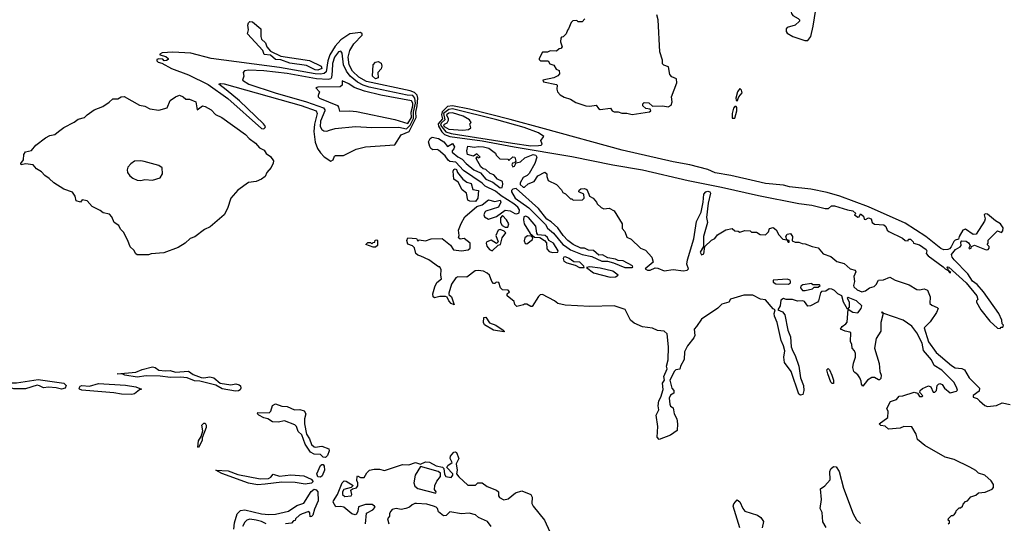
# Model space of a CAD drawing. Extents: x 2386423 to 2568864, y 578392 to 761999.
# Tile 322 of 454: x 2482950 to 2490627, y 695640 to 699566. Entities that reach past the tile are written whole.
import ezdxf

# ---------------------------------------------------------------- set-up
doc = ezdxf.new("R2010")
doc.units = 0

msp = doc.modelspace()

# ---------------------------------------------------------------- linework, layer by layer
at = {"layer": '0CON05XD'}
for points in [[(2489095, 699404.3), (2489117.1, 699435), (2489136.2, 699515), (2489157.3, 699645), (2489160.6, 699705), (2489145, 699720), (2489100, 699735), (2489015, 699732), (2488977.7, 699712.3), (2488960.8, 699645), (2488967.5, 699615), (2488978.7, 699598.7), (2489020, 699575), (2489030, 699565), (2489030, 699555), (2488995, 699524.3), (2488935, 699506), (2488926, 699495), (2488926, 699475), (2488935, 699461.2), (2488977.5, 699435), (2489072.5, 699405), (2489095, 699404.3)], [(2487357, 699573), (2487335, 699550), (2487305, 699550), (2487295, 699560), (2487261.7, 699558.3), (2487250, 699545), (2487230, 699495), (2487220, 699485), (2487210, 699455), (2487188.3, 699431.7), (2487175, 699430), (2487168.3, 699421.7), (2487167.5, 699395), (2487180, 699355), (2487168.3, 699341.7), (2487155, 699340), (2487135, 699320), (2487085, 699322.5), (2487065, 699313.3), (2487025, 699312.5), (2487000, 699265), (2487000, 699255), (2487010, 699245), (2487070, 699245), (2487083.6, 699223.6), (2487115, 699212.5), (2487131.7, 699181.7), (2487155, 699170), (2487157.5, 699145), (2487145, 699130), (2487115, 699112.5), (2487030, 699095), (2487035, 699082.5), (2487135, 699060), (2487140, 699055), (2487137.5, 699025), (2487143.3, 699005), (2487165, 698981.2), (2487195, 698961.2), (2487245, 698946.2), (2487285, 698920.6), (2487365, 698895.8), (2487395, 698892.9), (2487445, 698900), (2487462, 698875), (2487475, 698867.1), (2487556.4, 698876.4), (2487570, 698855), (2487585, 698847.5), (2487615, 698847.5), (2487645, 698837.5), (2487683, 698837), (2487725, 698827.5), (2487861.7, 698848.3), (2487870, 698855), (2487865, 698870), (2487833, 698873), (2487807.5, 698895), (2487808.3, 698911.7), (2487818.3, 698921.7), (2487855, 698917.5), (2487883.3, 698893.3), (2487965, 698893.8), (2488005, 698886.7), (2488028.8, 698901.2), (2488036.4, 698926.4), (2488032.5, 698965), (2488072.5, 699075), (2488070, 699105), (2488035, 699120), (2488018.3, 699138.3), (2488008.3, 699198.3), (2487971.2, 699211.2), (2487963, 699223), (2487961.7, 699251.7), (2487940, 699315), (2487927.5, 699565), (2487917.5, 699605)], [(2485275, 699173.9), (2485253.5, 699175), (2485185, 699210.3), (2485055, 699228.4), (2484985, 699254.5), (2484945, 699255.5), (2484905, 699290), (2484855.6, 699295.6), (2484845, 699325.6), (2484726.2, 699455), (2484733.1, 699486.9), (2484728.8, 699525), (2484735, 699542.5), (2484745, 699552.9), (2484765, 699549.4), (2484830, 699495), (2484828.9, 699435), (2484834.6, 699415), (2484866.3, 699386.3), (2484876.9, 699355), (2484905, 699320.5), (2484985, 699281.5), (2485209.1, 699249.1), (2485301.5, 699205), (2485304.6, 699185), (2485275, 699173.9)], [(2485375, 698463.6), (2485394, 698475), (2485405, 698502.5), (2485412.5, 698507.5), (2485475, 698508.8), (2485574.2, 698555.8), (2485645.9, 698574.1), (2485875, 698590), (2485925, 698669.7), (2485985.8, 698694.2), (2486041.4, 698805), (2486039.1, 698845), (2486050.3, 698895), (2486053.3, 698955), (2486048.2, 698978.2), (2486029.2, 698999.2), (2485995, 699012.4), (2485655, 699084.4), (2485595, 699118.1), (2485545, 699164.7), (2485518.7, 699215), (2485510.4, 699275), (2485522.9, 699327.1), (2485555, 699377.1), (2485620, 699445), (2485621.2, 699455), (2485607.3, 699467.3), (2485524.2, 699455.8), (2485455, 699408.4), (2485410.2, 699359.8), (2485367.9, 699292.1), (2485352.3, 699245), (2485339, 699161), (2485323, 699147), (2485295, 699142.8), (2485255, 699144.1), (2484975.7, 699194.3), (2484443.2, 699263.2), (2484284.3, 699304.3), (2484145, 699312.5), (2484060.7, 699309.3), (2484041.7, 699298.3), (2484041.7, 699291.7), (2484090.7, 699280.7), (2484106.7, 699265), (2484107.5, 699255), (2484095, 699247.5), (2484077, 699247), (2484065, 699257.5), (2484035, 699262.5), (2484020, 699255), (2484020, 699245), (2484030, 699235), (2484057, 699227), (2484132.5, 699185), (2484265, 699135.7), (2484420, 699060), (2484571.8, 698951.8), (2484835, 698719.5), (2484853.1, 698716.9), (2484864, 698725), (2484865.6, 698735), (2484851.4, 698755), (2484665, 698933.3), (2484558.9, 699018.9), (2484502.5, 699065), (2484515, 699070), (2484545, 699066.1), (2485145, 698897.4), (2485260.5, 698855), (2485269.7, 698835), (2485248.8, 698751.2), (2485244, 698695), (2485255, 698610.8), (2485272.9, 698562.9), (2485295, 698528.9), (2485325, 698497.3), (2485375, 698463.6)], [(2485345, 698696.9), (2485365, 698704.2), (2485410.5, 698719.5), (2485567, 698733), (2485695, 698725.6), (2485905, 698729.1), (2485965, 698715.9), (2485995, 698744.3), (2486021, 698795), (2486021.6, 698845), (2486035.4, 698915), (2486031.7, 698955), (2486015, 698975.1), (2485971.4, 698978.6), (2485675, 699040.4), (2485627.3, 699055), (2485585, 699078.4), (2485526.5, 699125), (2485497, 699165), (2485475.7, 699215), (2485464.4, 699305), (2485455, 699320), (2485435, 699315.5), (2485405, 699273.3), (2485389.6, 699225), (2485385.2, 699165.2), (2485381.3, 699115), (2485375, 699104.6), (2485355, 699099.2), (2485265, 699104.4), (2485035, 699146), (2484853.2, 699166.8), (2484735.8, 699174.2), (2484702.3, 699167.7), (2484692.5, 699155), (2484697.5, 699125), (2484687.5, 699095), (2484736.2, 699065), (2484942.9, 698995), (2485185, 698926.9), (2485319, 698879), (2485329.6, 698865), (2485328.8, 698855), (2485295, 698775.7), (2485293.6, 698733.6), (2485305, 698710.8), (2485320.6, 698700.6), (2485345, 698696.9)], [(2485725, 699105.3), (2485700, 699125), (2485706.9, 699215), (2485724, 699235), (2485745, 699241.2), (2485768.8, 699228.8), (2485773.9, 699205), (2485767.3, 699182.7), (2485741.9, 699155), (2485745, 699112.7), (2485725, 699105.3)], [(2485975, 698756.2), (2486004.4, 698805), (2486001.4, 698845), (2486015.3, 698895.3), (2486015, 698916), (2486005, 698934.6), (2485765, 698978.4), (2485638.8, 699008.8), (2485558.2, 699038.2), (2485515, 699066.9), (2485465, 699090), (2485464, 699055), (2485447.9, 699042.1), (2485275, 699040), (2485260, 699035), (2485287.5, 699005), (2485277.5, 698975), (2485277.5, 698965), (2485287.5, 698955), (2485426.6, 698896.6), (2485436.2, 698885), (2485444, 698854), (2485525, 698856.7), (2485575, 698851.8), (2485875, 698787.2), (2485975, 698756.2)], [(2488545, 698930), (2488557.5, 698965), (2488582.5, 698995), (2488576.7, 699016.7), (2488565, 699030), (2488547.5, 699005), (2488533.8, 698955), (2488535, 698940), (2488545, 698930)], [(2483887.3, 697732.7), (2483865, 697734.4), (2483855, 697741.2), (2483839.2, 697769.2), (2483811.4, 697795), (2483794, 697844), (2483759.2, 697909.2), (2483735, 697933.8), (2483722.7, 697962.7), (2483686.7, 697985), (2483669.2, 698029.2), (2483650.5, 698050.5), (2483600.5, 698060.5), (2483578.3, 698078.3), (2483515, 698110), (2483475, 698153.3), (2483438.3, 698161.7), (2483425, 698143.3), (2483390, 698155), (2483381.7, 698191.7), (2483361.2, 698221.2), (2483295, 698246.2), (2483215, 698294.3), (2483178.9, 698328.9), (2483145, 698351.2), (2483119.5, 698379.5), (2483081.2, 698405), (2483056, 698436), (2482995, 698442), (2482962.5, 698435), (2482960, 698445), (2482979.2, 698475), (2482981.4, 698515), (2482995, 698536), (2483042.5, 698547.5), (2483075, 698589.2), (2483152, 698645), (2483185, 698663.1), (2483225, 698672), (2483253.8, 698695), (2483295, 698725.7), (2483373.7, 698766.3), (2483405, 698792), (2483455.7, 698804.3), (2483475, 698826), (2483530, 698865), (2483599.5, 698890.5), (2483647.6, 698922.4), (2483675, 698948.9), (2483715, 698948.8), (2483740, 698965), (2483765, 698968.1), (2483885, 698901.2), (2483925, 698891.2), (2483965, 698871.2), (2484035, 698861.2), (2484099.4, 698880.6), (2484124.5, 698935.5), (2484164.5, 698965.5), (2484195, 698977.5), (2484225, 698966.2), (2484245, 698947.5), (2484275, 698947.5), (2484323.8, 698925), (2484333, 698863), (2484376.1, 698893.9), (2484395, 698890.8), (2484443.3, 698865), (2484477.5, 698827.5), (2484526.7, 698805), (2484711.7, 698671.7), (2484739.2, 698639.2), (2484788.8, 698605), (2484818.6, 698568.6), (2484855, 698550), (2484872.3, 698522.3), (2484905, 698500), (2484928.8, 698465), (2484927, 698447), (2484910, 698415), (2484875.9, 698374.1), (2484863.3, 698345), (2484835, 698323.3), (2484792.5, 698305), (2484733.8, 698296.2), (2484651.4, 698238.6), (2484596.2, 698175), (2484570.8, 698095), (2484545, 698046.2), (2484435, 697952.5), (2484390, 697930), (2484315, 697874.3), (2484280, 697860), (2484240, 697825), (2484185, 697790), (2484075, 697750), (2483975, 697741.2), (2483955, 697734.4), (2483887.3, 697732.7)], [(2490595, 697160), (2490601.7, 697168.3), (2490615, 697170), (2490620, 697185), (2490610, 697195), (2490606.7, 697225), (2490585, 697276.7), (2490465.4, 697445.4), (2490415, 697500.8), (2490379.1, 697529.1), (2490342.9, 697585), (2490234.7, 697694.7), (2490219.4, 697715), (2490214, 697735), (2490245.8, 697774.2), (2490283.3, 697795), (2490290, 697805), (2490287, 697833), (2490295, 697842.5), (2490329.3, 697839.3), (2490346.4, 697826.4), (2490360, 697805), (2490350, 697785), (2490355, 697780), (2490367.5, 697785), (2490371.7, 697798.3), (2490395, 697807.5), (2490485, 697773.3), (2490500, 697775), (2490510, 697785), (2490508.3, 697798.3), (2490492.5, 697815), (2490500, 697825), (2490501.7, 697848.3), (2490575, 697920), (2490605, 697907.5), (2490615, 697920), (2490618.8, 697945), (2490596.7, 697975), (2490557.1, 697997.1), (2490495, 698050), (2490477, 698053), (2490470, 698045), (2490477.5, 698015), (2490473.3, 697995), (2490406.4, 697893.6), (2490385, 697892.5), (2490325, 697932.5), (2490303.3, 697925), (2490274, 697876), (2490270, 697855), (2490245, 697848.8), (2490232.3, 697837.7), (2490212.5, 697795), (2490199.3, 697780.7), (2490186.1, 697773.9), (2490155, 697773.3), (2490133.1, 697783.1), (2490015.3, 697875.3), (2489855, 697981.4), (2489567.2, 698107.2), (2489345, 698189.6), (2489245, 698219.1), (2489117.5, 698245), (2488952.3, 698262.3), (2488905, 698276), (2488765, 698290), (2488687.1, 698307.1), (2488495, 698352.5), (2488372.9, 698372.9), (2488315, 698398.1), (2488174.2, 698434.2), (2488045, 698457.5), (2487648.6, 698548.6), (2487041.4, 698715), (2486775, 698789.1), (2486458.1, 698868.1), (2486325, 698894.9), (2486285, 698888.8), (2486242.9, 698847.1), (2486238.6, 698825), (2486245.7, 698794.3), (2486211.6, 698755), (2486215.8, 698735.8), (2486241.5, 698691.5), (2486261.4, 698671.4), (2486305, 698657.1), (2486555, 698621.5), (2486805.5, 698574.5), (2487255, 698499.3), (2487575, 698434.7), (2487805, 698397.1), (2488162.4, 698312.4), (2488421.1, 698261.1), (2488710, 698195), (2489025, 698134.4), (2489125, 698121.2), (2489230, 698095), (2489255.8, 698094.2), (2489280, 698115), (2489303.6, 698116.4), (2489403.6, 698083.6), (2489445, 698076.2), (2489470, 698055), (2489460, 698045), (2489485, 698027.5), (2489495, 698030), (2489505, 698052.5), (2489530, 698035), (2489535, 698012.5), (2489545, 698010), (2489567, 698023), (2489587.5, 698015), (2489597.5, 697985), (2489615, 697971.2), (2489688.3, 697968.3), (2489702.5, 697955), (2489713.3, 697925), (2489726.7, 697915), (2489833.8, 697863.8), (2489855, 697843.8), (2489877, 697843), (2489880, 697855), (2489895, 697856.7), (2489917.5, 697835), (2489920, 697825), (2489965, 697810), (2490017.5, 697775), (2490022.5, 697765), (2490017.5, 697745), (2490034.3, 697724.3), (2490150, 697640), (2490165, 697623.3), (2490190, 697610), (2490200, 697595), (2490210, 697595), (2490190, 697610), (2490190, 697625), (2490180, 697635), (2490185, 697640), (2490195, 697637.5), (2490330, 697515), (2490412.5, 697415), (2490420, 697385), (2490410, 697375), (2490410, 697365), (2490443.8, 697305), (2490515, 697216.7), (2490575, 697162.5), (2490595, 697160)], [(2486935, 698584.3), (2486995, 698584.5), (2487015, 698587.5), (2487022.5, 698595), (2487012.5, 698625), (2487036.7, 698655), (2486993.8, 698685), (2486884.2, 698725), (2486671.1, 698785), (2486325, 698871.4), (2486295, 698867.6), (2486254.5, 698835), (2486264.5, 698785), (2486235, 698760.4), (2486229.8, 698745), (2486271.5, 698691.5), (2486315, 698678.9), (2486793.6, 698603.6), (2486935, 698584.3)], [(2486405, 698704.5), (2486449.3, 698710.7), (2486467, 698723), (2486460, 698755), (2486470, 698765), (2486457.5, 698785), (2486406.7, 698815), (2486325, 698840.4), (2486295, 698836.6), (2486276.8, 698825), (2486290, 698795), (2486290.4, 698779.6), (2486279.3, 698760.7), (2486255, 698746), (2486259.4, 698735), (2486295, 698714.3), (2486405, 698704.5)], [(2488525, 698800), (2488542.5, 698855), (2488541.7, 698881.7), (2488535, 698890), (2488525, 698890), (2488515, 698877.5), (2488504, 698835), (2488505, 698800), (2488525, 698800)], [(2490112.5, 696725), (2490125, 696730), (2490143, 696723), (2490160, 696695), (2490205, 696656.7), (2490255, 696670), (2490260.7, 696679.3), (2490257.5, 696695), (2490235, 696737.5), (2490140.8, 696835), (2490079.4, 696869.4), (2490058.6, 696915), (2489998, 696988), (2489987.1, 697045), (2489945, 697124), (2489905, 697176.5), (2489837.1, 697225), (2489687, 697277), (2489675, 697290), (2489670, 697285), (2489680, 697280), (2489680, 697265), (2489663.9, 697206.1), (2489663, 697137), (2489628.3, 697081.7), (2489614, 697005), (2489651.2, 696885), (2489656.2, 696825), (2489666.7, 696795), (2489665, 696770), (2489655, 696760), (2489645, 696760), (2489615, 696777.5), (2489595, 696777.5), (2489560, 696755), (2489525, 696710), (2489512.5, 696725), (2489511.7, 696748.3), (2489500, 696775), (2489485, 696797.5), (2489462.5, 696815), (2489453.3, 696825), (2489446.7, 696855), (2489450.7, 696889.3), (2489467.5, 696935), (2489467.5, 696965), (2489460, 696985), (2489440, 697005), (2489437.5, 697035), (2489427, 697057), (2489430, 697125), (2489421.7, 697131.7), (2489385, 697137.5), (2489350, 697155), (2489362.5, 697175), (2489392.5, 697195), (2489401.7, 697208.3), (2489410, 697310), (2489445, 697287.5), (2489485, 697280), (2489512, 697315), (2489516.2, 697335), (2489475, 697373.8), (2489408.3, 697401.7), (2489402.5, 697395), (2489416.4, 697366.4), (2489417.5, 697325), (2489405, 697310), (2489374.2, 697364.2), (2489360, 697415), (2489328, 697428), (2489303.3, 697455), (2489282.5, 697465), (2489261.7, 697468.3), (2489235, 697450), (2489201.7, 697448.3), (2489193, 697437), (2489178.8, 697375), (2489171.2, 697365), (2489115, 697336), (2489094.3, 697334.3), (2489069.7, 697369.7), (2489055, 697376), (2489015, 697371.2), (2488976.4, 697386.4), (2488926.4, 697386.4), (2488905, 697393.3), (2488885, 697380), (2488879.2, 697335), (2488860, 697305), (2488897.9, 697287.9), (2488914.4, 697265), (2488938.6, 697145), (2488960, 697095), (2488964, 697015), (2488977, 696983), (2488997.3, 696947.3), (2489024.6, 696865), (2489038.9, 696775), (2489061.1, 696715), (2489063.3, 696675), (2489055.7, 696645), (2489038.3, 696638.3), (2489025, 696646.7), (2488965.5, 696825), (2488914.2, 696895), (2488907.5, 696935), (2488915.8, 696985.8), (2488905.7, 697025), (2488886.2, 697066.2), (2488856.2, 697205), (2488835.5, 697255), (2488832.9, 697277.1), (2488840, 697305), (2488825, 697313.3), (2488765, 697383.3), (2488725, 697386.7), (2488665, 697420), (2488595, 697420), (2488493, 697387), (2488480, 697365), (2488425, 697347.5), (2488393.6, 697316.4), (2488265, 697232.5), (2488226.4, 697173.6), (2488210, 697155), (2488213.3, 697105), (2488206.7, 697085), (2488157.5, 697025), (2488133.6, 696976.4), (2488131.7, 696918.3), (2488102.5, 696865), (2488097, 696843), (2488065, 696837.5), (2488055, 696827.5), (2488018.8, 696755), (2488033.8, 696693.8), (2488050, 696675), (2488050, 696655), (2488025, 696640), (2488013.6, 696616.4), (2488018.3, 696568.3), (2488023.6, 696553.6), (2488045, 696540), (2488053.1, 696495), (2488072.5, 696455), (2488080, 696415), (2488076.7, 696365), (2488025, 696327.5), (2487935, 696292.5), (2487921.2, 696311.2), (2487925.6, 696395), (2487913, 696483), (2487932.5, 696525), (2487927.5, 696555), (2487932.5, 696595), (2487950, 696625), (2487966.4, 696683.6), (2487963, 696733), (2487977.5, 696755), (2487972.5, 696785), (2487997.5, 696845), (2487992.5, 696865), (2488006.7, 696915), (2488008.8, 697015), (2487997, 697117), (2487975, 697137.5), (2487923.6, 697143.6), (2487885, 697162.5), (2487805, 697172.5), (2487741.7, 697201.7), (2487712.5, 697225), (2487671.7, 697308.3), (2487585, 697336.2), (2487395, 697331.2), (2487201.7, 697341.7), (2487145, 697353.3), (2487120, 697375), (2487025, 697423.3), (2487009.3, 697420.7), (2486995, 697407.5), (2486945, 697330), (2486935, 697330), (2486905, 697350), (2486885, 697350), (2486877, 697343), (2486825, 697330), (2486810, 697345), (2486805, 697370), (2486750, 697415), (2486751.7, 697428.3), (2486770, 697445), (2486758.3, 697458.3), (2486715, 697460), (2486700, 697475), (2486686.4, 697516.4), (2486665, 697520), (2486655, 697510), (2486645, 697510), (2486630, 697525), (2486612.5, 697575), (2486595, 697590), (2486565, 697606.7), (2486525, 697611.2), (2486501.7, 697608.3), (2486435, 697560), (2486365, 697562.5), (2486350, 697555), (2486316.7, 697505), (2486296.2, 697435), (2486296.7, 697425), (2486315.5, 697405.5), (2486337.5, 697342.5), (2486314.2, 697355), (2486295.8, 697375), (2486282.3, 697402.3), (2486269.2, 697409.2), (2486225, 697409.4), (2486185, 697398), (2486173.8, 697405), (2486170.7, 697429.3), (2486187.5, 697485), (2486203.6, 697516.4), (2486237.5, 697545), (2486232.5, 697575), (2486237, 697617), (2486225, 697640), (2486215, 697640), (2486140, 697695), (2486077.5, 697722.5), (2486055, 697730), (2486037.5, 697745), (2486027, 697787), (2486013, 697803), (2485976.4, 697816.4), (2485968.8, 697845), (2485975, 697866.2), (2486045, 697860), (2486055, 697840), (2486065, 697850), (2486115, 697842.5), (2486157, 697857), (2486245, 697860), (2486308.7, 697808.7), (2486333.5, 697773.5), (2486395, 697763.8), (2486447, 697773), (2486462.5, 697785), (2486462.5, 697825), (2486415, 697861.2), (2486385, 697854.2), (2486370.8, 697865), (2486376.2, 697885), (2486371.9, 697925), (2486391.5, 697978.5), (2486419.5, 698030.5), (2486515, 698110), (2486555, 698122.5), (2486605, 698162.5), (2486655, 698149.5), (2486695, 698158.8), (2486700.8, 698145), (2486684.3, 698105.7), (2486585, 698072.5), (2486577.5, 698065), (2486570, 698045), (2486575, 698030), (2486605, 698012.5), (2486667, 698033), (2486735, 698082.5), (2486775, 698076.7), (2486810, 698055), (2486827, 698053), (2486845, 698060), (2486845.7, 698085), (2486834.3, 698105), (2486802.1, 698132.1), (2486702.7, 698192.7), (2486659.2, 698229.2), (2486579.1, 698269.1), (2486555, 698292.9), (2486411.1, 698391.1), (2486350.8, 698455), (2486305, 698460.9), (2486290.3, 698470.3), (2486266.5, 698505), (2486215, 698549.4), (2486205, 698555.5), (2486171.2, 698551.2), (2486155, 698562.5), (2486147.1, 698577.1), (2486137.3, 698615), (2486149.1, 698640.9), (2486165, 698649.4), (2486215, 698639.2), (2486256.2, 698615), (2486285, 698577.5), (2486325, 698601.2), (2486340, 698575), (2486335, 698558.8), (2486321.2, 698545), (2486322.5, 698535), (2486365, 698497.5), (2486399.3, 698479.3), (2486430.6, 698445), (2486491.4, 698395), (2486543, 698373), (2486585, 698324.3), (2486639.4, 698299.4), (2486695, 698254.5), (2486712, 698258), (2486717.5, 698285), (2486713.9, 698303.9), (2486675, 698322.5), (2486646.4, 698356.4), (2486617.5, 698367.5), (2486585, 698397.5), (2486563, 698403), (2486545, 698420), (2486510, 698485), (2486515, 698500), (2486525, 698490), (2486540, 698495), (2486515, 698520), (2486487.5, 698502.5), (2486442.5, 698515), (2486437.5, 698545), (2486445, 698580), (2486495, 698572.5), (2486525, 698578), (2486565, 698575.8), (2486607.5, 698565), (2486660, 698525), (2486665, 698510), (2486693, 698483), (2486755, 698480), (2486765, 698470), (2486795, 698497.5), (2486810, 698495), (2486817.5, 698462.5), (2486808.3, 698451.7), (2486791.7, 698448.3), (2486787.5, 698435), (2486795, 698420), (2486806.7, 698425), (2486820, 698450), (2486855, 698458), (2486889.5, 698490.5), (2486954.2, 698515.8), (2486975, 698511.4), (2486981.9, 698495), (2486965.7, 698444.3), (2486921.7, 698368.3), (2486907.3, 698352.7), (2486875, 698336.7), (2486852.5, 698295), (2486852.5, 698282.5), (2486875, 698260), (2486885, 698260), (2486915, 698287.5), (2486960, 698305), (2486990.7, 698349.3), (2487045, 698377.5), (2487060, 698365), (2487060, 698345), (2487071.7, 698311.7), (2487135, 698282.5), (2487175, 698240), (2487185, 698220), (2487205, 698210), (2487245, 698170), (2487255, 698170), (2487265, 698160), (2487338.3, 698161.7), (2487350, 698175), (2487347.5, 698205), (2487310, 698225), (2487311.7, 698238.3), (2487325, 698247.5), (2487355, 698250), (2487373, 698243), (2487387.5, 698205), (2487391.7, 698191.7), (2487420, 698175), (2487447.5, 698145), (2487451.7, 698131.7), (2487483, 698103), (2487505, 698092.5), (2487547, 698097), (2487585.9, 698075.9), (2487647.5, 697975), (2487648.3, 697938.3), (2487667.5, 697915), (2487685, 697870), (2487716.4, 697856.4), (2487790, 697785), (2487829.3, 697769.3), (2487877.5, 697715), (2487890, 697675), (2487827.5, 697625), (2487845, 697614.4), (2487865, 697613.5), (2487905, 697631.2), (2487925, 697630), (2487975, 697607.5), (2488045, 697618.8), (2488125, 697608.1), (2488153.8, 697615), (2488163.8, 697625), (2488150.5, 697660.5), (2488155.7, 697694.3), (2488205, 697857.5), (2488227.4, 697992.6), (2488263.5, 698065), (2488280, 698145), (2488284.7, 698205), (2488299.1, 698225), (2488315, 698230.8), (2488330.4, 698225), (2488335.3, 698215), (2488317.5, 698135), (2488305.6, 698025), (2488312.5, 697985), (2488280.6, 697875), (2488282.5, 697797.5), (2488254.3, 697755), (2488265, 697733.3), (2488285, 697740), (2488291.7, 697798.3), (2488343.6, 697846.4), (2488369.3, 697860.7), (2488391.7, 697888.3), (2488455, 697927.5), (2488505, 697937.5), (2488525, 697920), (2488551.7, 697918.3), (2488565, 697910), (2488605, 697922.5), (2488645, 697920), (2488655, 697910), (2488695, 697910), (2488723, 697893), (2488765, 697890), (2488787.5, 697912.5), (2488795, 697937.5), (2488825, 697946), (2488849.1, 697929.1), (2488869.3, 697889.3), (2488900, 697855), (2488930, 697850), (2488941.7, 697831.7), (2488948.3, 697831.7), (2488950, 697845), (2488930, 697850), (2488923.3, 697875), (2488934.5, 697895.5), (2488959.4, 697899.4), (2488976.2, 697875), (2488971.7, 697841.7), (2488995, 697832.5), (2489025, 697832.5), (2489051.7, 697821.7), (2489075, 697820), (2489127.7, 697797.7), (2489175, 697787.1), (2489215, 697741.2), (2489275, 697721.2), (2489322.3, 697682.3), (2489377.5, 697665), (2489424.3, 697624.3), (2489463.3, 697615), (2489468.8, 697601.2), (2489453.3, 697565), (2489458.8, 697525), (2489450, 697495), (2489452.5, 697485), (2489480.5, 697460.5)], [(2483895, 698313.3), (2483925, 698321.2), (2483985, 698316.7), (2484045, 698332.5), (2484064, 698365), (2484060.7, 698410.7), (2484035, 698430), (2483921.2, 698461.2), (2483895, 698466.7), (2483845, 698463.3), (2483816, 698444), (2483793.8, 698416.2), (2483786.7, 698395), (2483790, 698375), (2483808.3, 698348.3), (2483831.7, 698331.7), (2483865, 698316.2), (2483895, 698313.3)], [(2486505, 698150), (2486460.7, 698150.7), (2486445, 698160), (2486432.5, 698215), (2486400.7, 698240.7), (2486369.3, 698299.3), (2486334.1, 698324.1), (2486330, 698385), (2486335, 698397.5), (2486345, 698402.5), (2486355, 698397.5), (2486362.5, 698375), (2486403.9, 698323.9), (2486435, 698300), (2486470, 698290), (2486482.5, 698242.5), (2486526.1, 698236.1), (2486522.5, 698175), (2486505, 698150)], [(2487725, 697634.2), (2487731.7, 697638.3), (2487728.3, 697648.3), (2487655, 697686.7), (2487615, 697690), (2487595, 697700), (2487535, 697710), (2487495, 697733.3), (2487465, 697730), (2487425, 697767.5), (2487385, 697770), (2487355, 697784.2), (2487325, 697786), (2487264.5, 697814.5), (2487225, 697844.2), (2487186.2, 697885), (2487145, 697943.8), (2487095, 697991.2), (2487061.3, 698011.3), (2486996.2, 698095), (2486821.7, 698251.7), (2486795, 698246), (2486784, 698235), (2486783.8, 698225), (2486812.2, 698175), (2486920.3, 698100.3), (2487048.9, 697968.9), (2487065, 697941.1), (2487112, 697902), (2487184.5, 697815), (2487205, 697801.5), (2487243.3, 697773.3), (2487335, 697734.7), (2487409.6, 697719.6), (2487490, 697685), (2487533, 697683), (2487579.8, 697669.8), (2487667.5, 697635), (2487725, 697634.2)], [(2486755, 697950), (2486762.5, 697975), (2486746.1, 698006.1), (2486715, 698040), (2486698.3, 698021.7), (2486697.5, 697985), (2486713, 697963), (2486735, 697950), (2486755, 697950)], [(2487105, 697750.6), (2487145, 697754.2), (2487149.2, 697765), (2487113, 697823), (2487075.6, 697845), (2487065, 697869.2), (2487046, 697885), (2486990, 697890), (2486982.3, 697902.3), (2486975, 697958.1), (2486918, 698025), (2486895, 698036), (2486880.7, 698029.3), (2486877, 698007), (2486884.1, 697974.1), (2486930, 697900), (2486965, 697870), (2487005, 697867.5), (2487042.5, 697845), (2487057.5, 697827.5), (2487061.3, 697781.3), (2487079.1, 697759.1), (2487105, 697750.6)], [(2486635, 697763.3), (2486681.7, 697808.3), (2486700, 697815), (2486713, 697867), (2486740, 697905), (2486728.3, 697918.3), (2486695, 697930), (2486680, 697925), (2486662.5, 697885), (2486680, 697835), (2486668.3, 697821.7), (2486625, 697847.5), (2486593.3, 697835), (2486587.5, 697825), (2486591.7, 697801.7), (2486613.3, 697775), (2486635, 697763.3)], [(2485725, 697792.5), (2485705, 697792.5), (2485650, 697815), (2485665, 697830), (2485685, 697830), (2485695, 697820), (2485705, 697830), (2485718.3, 697831.7), (2485721.7, 697848.3), (2485735, 697850), (2485740, 697845), (2485740, 697805), (2485725, 697792.5)], [(2486905, 697820), (2486948.3, 697851.7), (2486950, 697865), (2486938.3, 697878.3), (2486908.3, 697881.7), (2486887.5, 697865), (2486883, 697843), (2486891.7, 697821.7), (2486905, 697820)], [(2487345, 697633.3), (2487350, 697635), (2487347.5, 697645), (2487316.7, 697675), (2487269.3, 697679.3), (2487235, 697706), (2487205, 697716.7), (2487193.8, 697716.2), (2487187.5, 697705), (2487192.5, 697685), (2487215, 697670), (2487281.7, 697651.7), (2487315, 697633.8), (2487345, 697633.3)], [(2487555, 697558), (2487595, 697562), (2487616.7, 697575), (2487575, 697606.4), (2487475, 697630.4), (2487395, 697639.2), (2487370, 697635), (2487425, 697593.8), (2487555, 697558)], [(2488945, 697504.2), (2488958.8, 697515), (2488960, 697525), (2488956.7, 697535), (2488935, 697542.5), (2488824, 697535), (2488825, 697520), (2488845, 697508), (2488945, 697504.2)], [(2489480.5, 697460.5), (2489515, 697444.2), (2489545, 697453.8), (2489575, 697476), (2489612.3, 697487.7), (2489627.3, 697502.7), (2489645, 697535.8), (2489685, 697538.8), (2489735, 697560), (2489775, 697536.2), (2489885, 697498.8), (2489945, 697463.3), (2489965, 697460), (2490002.7, 697467.3), (2490027.6, 697457.6), (2490050, 697405), (2490047.5, 697355), (2490060.8, 697340.8), (2490104, 697324), (2490110, 697315), (2490098.5, 697285), (2490047.9, 697212.1), (2490001.5, 697165), (2490034.7, 697055), (2490095, 696972.5), (2490215, 696871.2), (2490245, 696852), (2490295, 696847.5), (2490316.4, 696836.4), (2490353.6, 696773.6), (2490432.5, 696695), (2490429.8, 696670.2), (2490385, 696635.8), (2490384, 696625), (2490415, 696612.1), (2490434.5, 696594.5), (2490475, 696557.5), (2490495, 696550.5), (2490565, 696560), (2490610.8, 696579.2), (2490672.4, 696567.6)], [(2489075, 697454), (2489131.7, 697468.3), (2489145, 697480), (2489175, 697480), (2489190, 697495), (2489185, 697500), (2489135, 697500), (2489125, 697510), (2489055, 697500), (2489041.7, 697488.3), (2489037.5, 697475), (2489052.5, 697455), (2489075, 697454)], [(2486725, 697133.3), (2486645, 697146.2), (2486575, 697187.5), (2486566.7, 697205), (2486570, 697245), (2486585, 697247.5), (2486613.6, 697203.6), (2486662.5, 697185), (2486720, 697145), (2486730, 697135), (2486725, 697133.3)], [(2484631.7, 696671.7), (2484528.9, 696688.9), (2484478.1, 696718.1), (2484355, 696747.3), (2484311.7, 696751.7), (2484255, 696773.3), (2484205, 696779.4), (2484125, 696776.1), (2484045, 696786.8), (2483935, 696790.6), (2483865, 696779.4), (2483770, 696795), (2483755, 696802.5), (2483710, 696805), (2483855, 696818.4), (2483905, 696840.4), (2483985, 696860), (2484005.6, 696855.6), (2484035, 696834.5), (2484085, 696829.4), (2484122.8, 696832.8), (2484165, 696819.4), (2484265, 696825.4), (2484301.7, 696801.7), (2484365, 696778.2), (2484385, 696774.6), (2484432.6, 696782.6), (2484464.6, 696774.6), (2484513.3, 696733.3), (2484595, 696720.9), (2484635, 696728.9), (2484660.6, 696720.6), (2484670.9, 696710.9), (2484674, 696695), (2484667.9, 696682.1), (2484655, 696673.9), (2484631.7, 696671.7)], [(2489295, 696730), (2489285, 696730), (2489275, 696740), (2489251.2, 696805), (2489243.8, 696836.2), (2489252.5, 696847.5), (2489265, 696837.5), (2489283.3, 696795), (2489296.2, 696755), (2489295, 696730)], [(2483275, 696686.9), (2483235, 696696.9), (2483175, 696700.8), (2483135, 696696.5), (2483105, 696712.7), (2483085, 696716.1), (2482995, 696687.5), (2482905, 696688.9), (2482861.9, 696701.9), (2482850.9, 696715), (2482855, 696728.1), (2482867.5, 696735), (2482925, 696736.4), (2483095, 696761.2), (2483293.9, 696733.9), (2483313.5, 696715), (2483305, 696694.5), (2483275, 696686.9)], [(2483825, 696644.7), (2483745, 696647.4), (2483685, 696658.8), (2483435, 696678), (2483417.1, 696685), (2483413.3, 696695), (2483420.7, 696709.3), (2483435, 696715.5), (2483495, 696708.2), (2483565, 696731.1), (2483775, 696716.2), (2483854.7, 696704.7), (2483900, 696685), (2483885, 696682), (2483845, 696648.7), (2483825, 696644.7)], [(2490190, 695635), (2490200, 695645), (2490198.3, 695658.3), (2490190, 695665), (2490191.7, 695678.3), (2490215, 695700), (2490225, 695700), (2490238.3, 695711.7), (2490250, 695725), (2490251.7, 695738.3), (2490275, 695760), (2490285, 695760), (2490300, 695775), (2490305, 695790), (2490325, 695810), (2490340, 695815), (2490365, 695847.5), (2490405, 695860), (2490425, 695877.5), (2490476.4, 695883.6), (2490533, 695907), (2490541.7, 695918.3), (2490543, 695943), (2490525, 695972.5), (2490476.1, 696016.1), (2490425, 696032.5), (2490405, 696052.5), (2490358.3, 696078.3), (2490235, 696137.5), (2490165, 696156.7), (2490006.4, 696246.4), (2489951.2, 696295), (2489940, 696335), (2489905, 696393.3), (2489844.1, 696395.9), (2489815, 696383.3), (2489725, 696373.3), (2489697.5, 696397.5), (2489665, 696402.5), (2489650, 696415), (2489720, 696465), (2489721.7, 696511.7), (2489710, 696535), (2489739.3, 696590.7), (2489787.5, 696605), (2489808.3, 696631.7), (2489835, 696633.3), (2489925, 696663.8), (2489950, 696655), (2489965, 696630), (2489985, 696630), (2489992.5, 696635), (2489969.3, 696659.3), (2489970, 696675), (2489989.1, 696690.9), (2490035, 696712.9), (2490054.5, 696704.5), (2490073, 696663), (2490085, 696662), (2490098, 696675), (2490103.8, 696715), (2490112.5, 696725)], [(2485335, 696153.3), (2485315, 696156.5), (2485295, 696176.2), (2485245, 696179.1), (2485217.9, 696195), (2485175, 696258.6), (2485149, 696329), (2485122.1, 696355), (2485107.2, 696395), (2485095, 696408), (2485015, 696440.4), (2484965, 696428.2), (2484920.8, 696430.8), (2484885, 696455.5), (2484852.7, 696462.7), (2484814.4, 696484.4), (2484803.3, 696495), (2484806.7, 696503.3), (2484895, 696501.5), (2484907.3, 696515), (2484921.2, 696558.8), (2484945, 696572.7), (2484995, 696553.1), (2485035, 696550.8), (2485092.5, 696525), (2485135, 696527.8), (2485167.7, 696517.7), (2485180.6, 696495), (2485171.4, 696455), (2485171.1, 696415), (2485186.9, 696335), (2485208.9, 696298.9), (2485225.6, 696255), (2485245, 696236.7), (2485255, 696233.1), (2485305, 696240.9), (2485360.9, 696220.9), (2485362.7, 696205), (2485350.5, 696169.5), (2485335, 696153.3)], [(2484345, 696232.5), (2484340, 696235), (2484345, 696282.5), (2484363.9, 696316.1), (2484377.5, 696362.5), (2484369.4, 696405), (2484385, 696422), (2484395, 696421.2), (2484404.2, 696405), (2484402.7, 696387.3), (2484372.5, 696307.5), (2484373.8, 696285), (2484345, 696232.5)], [(2485647.5, 695635), (2485655, 695720), (2485703.6, 695746.4), (2485722.5, 695765), (2485717.5, 695775), (2485697, 695787), (2485645, 695787.8), (2485592.3, 695767.7), (2485586.2, 695735), (2485575, 695712.5), (2485565, 695707.5), (2485540, 695715), (2485476.2, 695765), (2485455, 695772.1), (2485415, 695770), (2485394.2, 695805), (2485395.5, 695815), (2485428.6, 695865), (2485463.8, 695955), (2485479.3, 695970.7), (2485495, 695968.8), (2485550, 695935), (2485535, 695920), (2485477.5, 695905), (2485466.2, 695885), (2485467.5, 695865), (2485485, 695848.1), (2485533.9, 695853.9), (2485540, 695865), (2485531.7, 695898.3), (2485545, 695910), (2485575, 695917.5), (2485587, 695933), (2485586.7, 695955), (2485577.5, 695975), (2485580, 696005), (2485585, 696010), (2485608.3, 695998.3), (2485635, 695997.5), (2485656.4, 696033.6), (2485676.4, 696053.6), (2485715, 696063.3), (2485755, 696062.5), (2485795, 696053.3), (2485935, 696100), (2485985, 696097.5), (2486035, 696113.3), (2486075, 696102.5), (2486115, 696120), (2486145, 696117.5), (2486198.3, 696088.3), (2486247, 696077), (2486257, 696067), (2486263, 696023), (2486272.5, 696005), (2486313, 695997), (2486327.5, 696015), (2486327, 696027), (2486280, 696075), (2486288, 696092), (2486322.5, 696115), (2486305.7, 696145.7), (2486308.1, 696165), (2486335, 696194.2), (2486345, 696198.8), (2486355, 696191.2), (2486374.2, 696145.8), (2486352.5, 696105), (2486360, 696055), (2486356.7, 696025), (2486373.1, 696003.1), (2486445, 695938.8), (2486505, 695937.5), (2486523, 695957), (2486555.9, 695955.9), (2486595, 695927.5), (2486668.8, 695898.8), (2486682.5, 695885), (2486683.8, 695855), (2486691.2, 695841.2), (2486725, 695823.8), (2486758.3, 695831.7), (2486815, 695877.5), (2486865, 695892.5), (2486935, 695866.2), (2486946.7, 695845), (2486943.3, 695795), (2486952.5, 695775), (2487042.5, 695665), (2487083.9, 695573.9)], [(2485295, 696000), (2485273.6, 696003.6), (2485267.9, 696025), (2485295, 696091.2), (2485305, 696100), (2485315, 696099.2), (2485324.4, 696085), (2485326.1, 696053.9), (2485309.2, 696010.8), (2485295, 696000)], [(2486195, 695874.2), (2486197.5, 695885), (2486184, 695905), (2486188, 695935), (2486201.7, 695968.3), (2486230, 696005), (2486230.7, 696030.7), (2486213.9, 696043.9), (2486075, 696082.5), (2486033.3, 696015), (2486022, 695955), (2486030.3, 695930.3), (2486055, 695910.8), (2486195, 695874.2)], [(2489237, 695607), (2489213, 695653), (2489207.5, 695725), (2489190, 695755), (2489202.5, 695825), (2489195, 695910), (2489228.3, 695931.7), (2489269.5, 695980.5), (2489266.2, 696045), (2489273.3, 696065), (2489295, 696084), (2489315, 696080), (2489338.5, 696045), (2489373.6, 695913.6), (2489447.8, 695715), (2489475, 695666.7), (2489505, 695640)], [(2484805, 695940.8), (2484735, 695954.2), (2484525, 696028.8), (2484480, 696055), (2484575, 696050), (2484652.1, 696022.1), (2484825, 695986.9), (2484890.9, 695989.1), (2484908.9, 696001.1), (2484925, 696023.3), (2484975, 696008), (2485065, 696018.6), (2485165, 696009.2), (2485222.5, 695985), (2485237.5, 695965), (2485225, 695953.3), (2485175, 695946.7), (2485097.3, 695957.3), (2484995, 695962), (2484865, 695944.2), (2484805, 695940.8)], [(2484619.2, 695595), (2484625.8, 695645), (2484645.9, 695715), (2484670.6, 695739.4), (2484705, 695744.7), (2484835, 695713.8), (2484891.3, 695708.7), (2484945, 695711.6), (2485045, 695734.7), (2485111.3, 695778.7), (2485165, 695796.7), (2485221.8, 695888.2), (2485245, 695905.8), (2485261.7, 695901.7), (2485273.5, 695885), (2485277.8, 695815), (2485249.5, 695749.5), (2485235.8, 695705), (2485225, 695692.5), (2485215, 695690), (2485212.7, 695722.7), (2485205, 695732), (2485152, 695715), (2485130.8, 695705), (2485100, 695675), (2485098.3, 695661.7), (2485085, 695660), (2485068.3, 695641.7), (2485022.5, 695635)], [(2486625, 695616.7), (2486596.2, 695655), (2486526.8, 695686.8), (2486505, 695705.8), (2486455, 695718.6), (2486395, 695714), (2486305, 695730), (2486275, 695700), (2486255, 695697.5), (2486215, 695730), (2486207.5, 695755), (2486197.5, 695765), (2486176.7, 695775), (2486125, 695788.6), (2486044.3, 695795.7), (2486030, 695795), (2486010, 695785), (2485990, 695765), (2485960, 695755), (2485925, 695748), (2485885, 695756.7), (2485855, 695746.7), (2485842.5, 695735), (2485833.6, 695716.4), (2485832.5, 695695), (2485817.5, 695675), (2485827.5, 695635)], [(2488564.7, 695604.7), (2488513.3, 695775), (2488518.3, 695791.7), (2488545, 695822.5), (2488565, 695807.5), (2488588.8, 695755), (2488605, 695733.8), (2488703.3, 695705), (2488728, 695685), (2488748.8, 695655), (2488740, 695605)], [(2484872.5, 695635), (2484836.2, 695655), (2484795, 695664.3), (2484745, 695672.5), (2484721.2, 695665), (2484705, 695648.8), (2484686.9, 695615)]]:
    msp.add_lwpolyline(points, dxfattribs=at)

doc.saveas('drawing.dxf')
